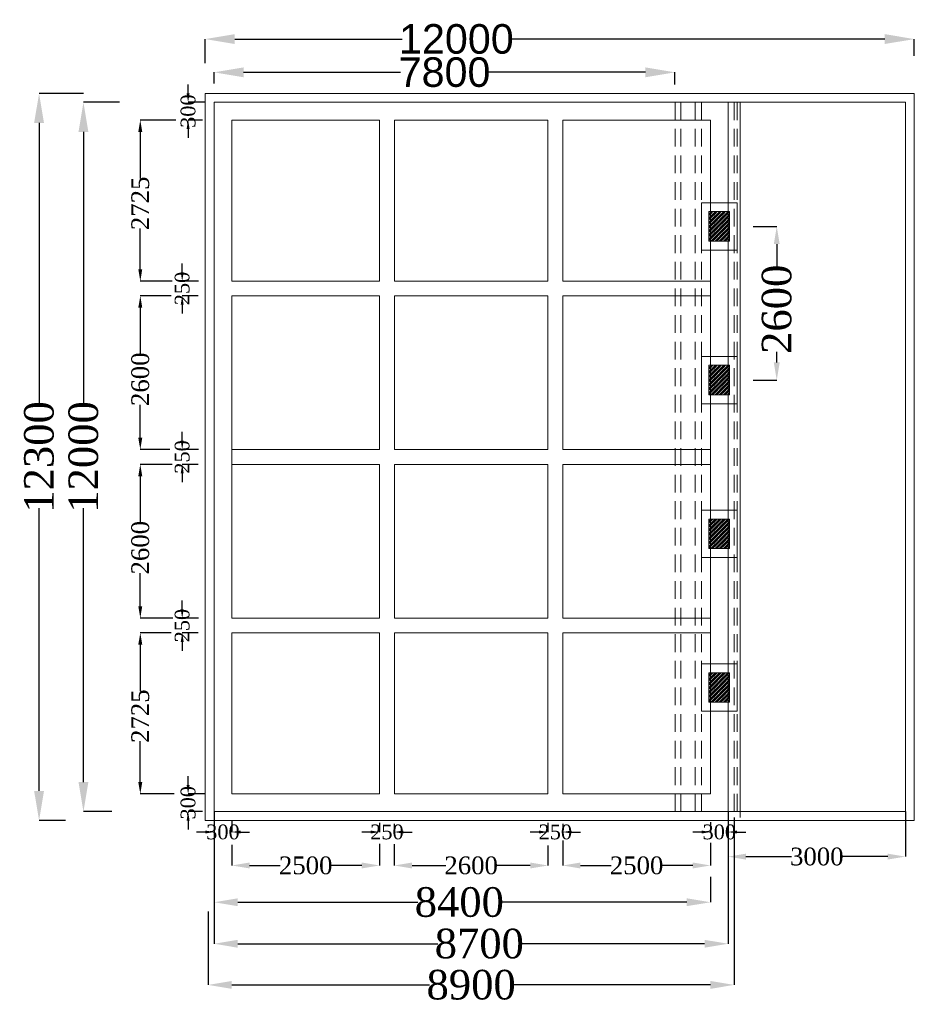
# Model space of a CAD drawing. Header units: millimetres. Extents: x -20950785 to 389010297, y -11535949 to 14056629.
# Tile 524 of 654: x 19421827 to 19436967, y -1689175 to -1672519. Entities that reach past the tile are written whole.
import ezdxf

# ---------------------------------------------------------------- set-up
doc = ezdxf.new("R2010")
doc.units = ezdxf.units.MM
doc.header["$LTSCALE"] = 60
doc.header["$MEASUREMENT"] = 0
doc.linetypes.add('HIDDEN', pattern=[0.375, 0.25, -0.125])
doc.styles.add('PDF Arial Bold', font='times.ttf')
doc.dimstyles.get("Standard").update_dxf_attribs({"dimtxt": 400, "dimasz": 215, "dimexe": 0.18, "dimexo": 0.0625, "dimgap": 0.09, "dimtad": 0, "dimtih": 1, "dimtoh": 1, "dimdec": 0, "dimzin": 4, "dimdsep": 46, "dimtxsty": 'Standard', "dimblk": 'OPEN90', "dimcen": 0, "dimadec": 0, "dimazin": 1, "dimtfac": 1, "dimtdec": 0, "dimtix": 1, "dimtofl": 0, "dimtmove": 0, "dimatfit": 3, "dimldrblk": 'OPEN30', "dimfxl": 1, "dimtolj": 1, "dimtzin": 0, "dimarcsym": 0})

# ---------------------------------------------------------------- blocks, each defined once
blk = doc.blocks.new('*D3054')
at = {"color": 0, "linetype": 'Continuous', "lineweight": -2, "ltscale": 2, "transparency": 16777216}
for p, q in [((19425117, -1673599), (19425117, -1673409)), ((19425617, -1673409), (19428273, -1673409)), ((19432417, -1673409), (19429761, -1673409)), ((19432917, -1673614), (19432917, -1673409))]:
    blk.add_line(p, q, dxfattribs=at)
at = {"color": 0, "linetype": 'Continuous', "lineweight": 9, "ltscale": 2, "transparency": 16777216}
for points in [[(19425617, -1673326), (19425617, -1673493), (19425117, -1673409)], [(19432417, -1673326), (19432417, -1673493), (19432917, -1673409)]]:
    blk.add_solid(points, dxfattribs=at)
at = {"layer": 'Defpoints', "color": 0, "linetype": 'Continuous', "lineweight": 9, "ltscale": 2, "transparency": 16777216}
for p in [(19432917, -1673409), (19425117, -1673599), (19432917, -1673614)]:
    blk.add_point(p, dxfattribs=at)
at = {"color": 0, "linetype": 'Continuous', "lineweight": 9, "ltscale": 2, "transparency": 16777216, "insert": (19429017, -1673409), "char_height": 500, "attachment_point": 5, "style": 'PDF Arial Bold'}
blk.add_mtext('\\A1;{\\fArial|b0|i0|c0|p34;7800}', dxfattribs=at)
blk = doc.blocks.new('*D3055')
at = {"color": 0, "linetype": 'Continuous', "lineweight": -2, "ltscale": 2, "transparency": 16777216}
for p, q in [((19424967, -1673252), (19424967, -1672847)), ((19425467, -1672847), (19428301, -1672847)), ((19436467, -1672847), (19430134, -1672847)), ((19436967, -1673132), (19436967, -1672847))]:
    blk.add_line(p, q, dxfattribs=at)
at = {"color": 0, "linetype": 'Continuous', "lineweight": 9, "ltscale": 2, "transparency": 16777216}
for points in [[(19425467, -1672763), (19425467, -1672930), (19424967, -1672847)], [(19436467, -1672763), (19436467, -1672930), (19436967, -1672847)]]:
    blk.add_solid(points, dxfattribs=at)
at = {"layer": 'Defpoints', "color": 0, "linetype": 'Continuous', "lineweight": 9, "ltscale": 2, "transparency": 16777216}
for p in [(19436967, -1672847), (19436967, -1673132), (19424967, -1673252)]:
    blk.add_point(p, dxfattribs=at)
at = {"color": 0, "linetype": 'Continuous', "lineweight": 9, "ltscale": 2, "transparency": 16777216, "insert": (19429217, -1672847), "char_height": 500, "attachment_point": 5, "style": 'PDF Arial Bold'}
blk.add_mtext('\\A1;{\\fArial|b0|i0|c0|p34;12000}', dxfattribs=at)
blk = doc.blocks.new('*D3056')
at = {"color": 0, "linetype": 'Continuous', "lineweight": -2, "ltscale": 2, "transparency": 16777216}
for p, q in [((19422904, -1673766), (19422155, -1673766)), ((19422155, -1674266), (19422155, -1679049)), ((19422155, -1685566), (19422155, -1680782)), ((19422601, -1686066), (19422155, -1686066))]:
    blk.add_line(p, q, dxfattribs=at)
at = {"color": 0, "linetype": 'Continuous', "lineweight": 9, "ltscale": 2, "transparency": 16777216}
for points in [[(19422071, -1674266), (19422238, -1674266), (19422155, -1673766)], [(19422071, -1685566), (19422238, -1685566), (19422155, -1686066)]]:
    blk.add_solid(points, dxfattribs=at)
at = {"layer": 'Defpoints', "color": 0, "linetype": 'Continuous', "lineweight": 9, "ltscale": 2, "transparency": 16777216}
for p in [(19422904, -1673766), (19422155, -1686066), (19422601, -1686066)]:
    blk.add_point(p, dxfattribs=at)
at = {"color": 0, "linetype": 'Continuous', "lineweight": 9, "ltscale": 2, "transparency": 16777216, "insert": (19422155, -1679916), "char_height": 500, "attachment_point": 5, "rotation": 90, "style": 'PDF Arial Bold'}
blk.add_mtext('\\A1;12300', dxfattribs=at)
blk = doc.blocks.new('*D3057')
at = {"color": 0, "linetype": 'Continuous', "lineweight": -2, "ltscale": 2, "transparency": 16777216}
for p, q in [((19423515, -1673916), (19422906, -1673916)), ((19422906, -1674416), (19422906, -1679049)), ((19422906, -1685416), (19422906, -1680782)), ((19423385, -1685916), (19422906, -1685916))]:
    blk.add_line(p, q, dxfattribs=at)
at = {"color": 0, "linetype": 'Continuous', "lineweight": 9, "ltscale": 2, "transparency": 16777216}
for points in [[(19422822, -1674416), (19422989, -1674416), (19422906, -1673916)], [(19422822, -1685416), (19422989, -1685416), (19422906, -1685916)]]:
    blk.add_solid(points, dxfattribs=at)
at = {"layer": 'Defpoints', "color": 0, "linetype": 'Continuous', "lineweight": 9, "ltscale": 2, "transparency": 16777216}
for p in [(19423515, -1673916), (19422906, -1685916), (19423385, -1685916)]:
    blk.add_point(p, dxfattribs=at)
at = {"color": 0, "linetype": 'Continuous', "lineweight": 9, "ltscale": 2, "transparency": 16777216, "insert": (19422906, -1679916), "char_height": 500, "attachment_point": 5, "rotation": 90, "style": 'PDF Arial Bold'}
blk.add_mtext('\\A1;12000', dxfattribs=at)
blk = doc.blocks.new('*D3058')
at = {"color": 0, "linetype": 'Continuous', "lineweight": -2, "ltscale": 2, "transparency": 16777216}
for p, q in [((19424471, -1674216), (19423867, -1674216)), ((19423868, -1674416), (19423868, -1675203)), ((19423868, -1676741), (19423868, -1676050)), ((19424410, -1676941), (19423867, -1676941))]:
    blk.add_line(p, q, dxfattribs=at)
at = {"color": 0, "linetype": 'Continuous', "lineweight": 9, "ltscale": 2, "transparency": 16777216}
for points in [[(19423834, -1674416), (19423901, -1674416), (19423868, -1674216)], [(19423834, -1676741), (19423901, -1676741), (19423868, -1676941)]]:
    blk.add_solid(points, dxfattribs=at)
at = {"layer": 'Defpoints', "color": 0, "linetype": 'Continuous', "lineweight": 9, "ltscale": 2, "transparency": 16777216}
for p in [(19424471, -1674216), (19423868, -1676941), (19424410, -1676941)]:
    blk.add_point(p, dxfattribs=at)
at = {"color": 0, "linetype": 'Continuous', "lineweight": 9, "ltscale": 2, "transparency": 16777216, "insert": (19423868, -1675626), "char_height": 300, "attachment_point": 5, "rotation": 90, "style": 'PDF Arial Bold'}
blk.add_mtext('\\A1;2725', dxfattribs=at)
blk = doc.blocks.new('*D3059')
at = {"color": 0, "linetype": 'Continuous', "lineweight": -2, "ltscale": 2, "transparency": 16777216}
for p, q in [((19424393, -1677191), (19423867, -1677191)), ((19423868, -1677391), (19423868, -1678171)), ((19423868, -1679591), (19423868, -1679032)), ((19424365, -1679791), (19423867, -1679791))]:
    blk.add_line(p, q, dxfattribs=at)
at = {"color": 0, "linetype": 'Continuous', "lineweight": 9, "ltscale": 2, "transparency": 16777216}
for points in [[(19423834, -1677391), (19423901, -1677391), (19423868, -1677191)], [(19423834, -1679591), (19423901, -1679591), (19423868, -1679791)]]:
    blk.add_solid(points, dxfattribs=at)
at = {"layer": 'Defpoints', "color": 0, "linetype": 'Continuous', "lineweight": 9, "ltscale": 2, "transparency": 16777216}
for p in [(19424393, -1677191), (19423868, -1679791), (19424365, -1679791)]:
    blk.add_point(p, dxfattribs=at)
at = {"color": 0, "linetype": 'Continuous', "lineweight": 9, "ltscale": 2, "transparency": 16777216, "insert": (19423868, -1678601), "char_height": 300, "attachment_point": 5, "rotation": 90, "style": 'PDF Arial Bold'}
blk.add_mtext('\\A1;2600', dxfattribs=at)
blk = doc.blocks.new('*D3060')
at = {"color": 0, "linetype": 'Continuous', "lineweight": -2, "ltscale": 2, "transparency": 16777216}
for p, q in [((19424405, -1680041), (19423867, -1680041)), ((19423868, -1680241), (19423868, -1681021)), ((19423868, -1682441), (19423868, -1681882)), ((19424417, -1682641), (19423867, -1682641))]:
    blk.add_line(p, q, dxfattribs=at)
at = {"color": 0, "linetype": 'Continuous', "lineweight": 9, "ltscale": 2, "transparency": 16777216}
for points in [[(19423834, -1680241), (19423901, -1680241), (19423868, -1680041)], [(19423834, -1682441), (19423901, -1682441), (19423868, -1682641)]]:
    blk.add_solid(points, dxfattribs=at)
at = {"layer": 'Defpoints', "color": 0, "linetype": 'Continuous', "lineweight": 9, "ltscale": 2, "transparency": 16777216}
for p in [(19424405, -1680041), (19423868, -1682641), (19424417, -1682641)]:
    blk.add_point(p, dxfattribs=at)
at = {"color": 0, "linetype": 'Continuous', "lineweight": 9, "ltscale": 2, "transparency": 16777216, "insert": (19423868, -1681451), "char_height": 300, "attachment_point": 5, "rotation": 90, "style": 'PDF Arial Bold'}
blk.add_mtext('\\A1;2600', dxfattribs=at)
blk = doc.blocks.new('*D3061')
at = {"color": 0, "linetype": 'Continuous', "lineweight": -2, "ltscale": 2, "transparency": 16777216}
for p, q in [((19424393, -1682891), (19423867, -1682891)), ((19423868, -1683091), (19423868, -1683878)), ((19423868, -1685416), (19423868, -1684725)), ((19424441, -1685616), (19423867, -1685616))]:
    blk.add_line(p, q, dxfattribs=at)
at = {"color": 0, "linetype": 'Continuous', "lineweight": 9, "ltscale": 2, "transparency": 16777216}
for points in [[(19423834, -1683091), (19423901, -1683091), (19423868, -1682891)], [(19423834, -1685416), (19423901, -1685416), (19423868, -1685616)]]:
    blk.add_solid(points, dxfattribs=at)
at = {"layer": 'Defpoints', "color": 0, "linetype": 'Continuous', "lineweight": 9, "ltscale": 2, "transparency": 16777216}
for p in [(19424393, -1682891), (19423868, -1685616), (19424441, -1685616)]:
    blk.add_point(p, dxfattribs=at)
at = {"color": 0, "linetype": 'Continuous', "lineweight": 9, "ltscale": 2, "transparency": 16777216, "insert": (19423868, -1684301), "char_height": 300, "attachment_point": 5, "rotation": 90, "style": 'PDF Arial Bold'}
blk.add_mtext('\\A1;2725', dxfattribs=at)
blk = doc.blocks.new('*D3062')
at = {"color": 0, "linetype": 'Continuous', "lineweight": -2, "ltscale": 2, "transparency": 16777216}
for p, q in [((19424577, -1676791), (19424577, -1676641)), ((19424854, -1676941), (19424576, -1676941)), ((19424848, -1677191), (19424576, -1677191)), ((19424577, -1677341), (19424577, -1677491))]:
    blk.add_line(p, q, dxfattribs=at)
at = {"color": 0, "linetype": 'Continuous', "lineweight": 9, "ltscale": 2, "transparency": 16777216}
for points in [[(19424552, -1676791), (19424602, -1676791), (19424577, -1676941)], [(19424552, -1677341), (19424602, -1677341), (19424577, -1677191)]]:
    blk.add_solid(points, dxfattribs=at)
at = {"layer": 'Defpoints', "color": 0, "linetype": 'Continuous', "lineweight": 9, "ltscale": 2, "transparency": 16777216}
for p in [(19424854, -1676941), (19424577, -1677191), (19424848, -1677191)]:
    blk.add_point(p, dxfattribs=at)
at = {"color": 0, "linetype": 'Continuous', "lineweight": 9, "ltscale": 2, "transparency": 16777216, "insert": (19424577, -1677066), "char_height": 250, "attachment_point": 5, "rotation": 90, "style": 'PDF Arial Bold'}
blk.add_mtext('\\A1;250', dxfattribs=at)
blk = doc.blocks.new('*D3063')
at = {"color": 0, "linetype": 'Continuous', "lineweight": -2, "ltscale": 2, "transparency": 16777216}
for p, q in [((19424577, -1679641), (19424577, -1679491)), ((19424854, -1679791), (19424576, -1679791)), ((19424848, -1680041), (19424576, -1680041)), ((19424577, -1680191), (19424577, -1680341))]:
    blk.add_line(p, q, dxfattribs=at)
at = {"color": 0, "linetype": 'Continuous', "lineweight": 9, "ltscale": 2, "transparency": 16777216}
for points in [[(19424552, -1679641), (19424602, -1679641), (19424577, -1679791)], [(19424552, -1680191), (19424602, -1680191), (19424577, -1680041)]]:
    blk.add_solid(points, dxfattribs=at)
at = {"layer": 'Defpoints', "color": 0, "linetype": 'Continuous', "lineweight": 9, "ltscale": 2, "transparency": 16777216}
for p in [(19424854, -1679791), (19424577, -1680041), (19424848, -1680041)]:
    blk.add_point(p, dxfattribs=at)
at = {"color": 0, "linetype": 'Continuous', "lineweight": 9, "ltscale": 2, "transparency": 16777216, "insert": (19424577, -1679916), "char_height": 250, "attachment_point": 5, "rotation": 90, "style": 'PDF Arial Bold'}
blk.add_mtext('\\A1;250', dxfattribs=at)
blk = doc.blocks.new('*D3064')
at = {"color": 0, "linetype": 'Continuous', "lineweight": -2, "ltscale": 2, "transparency": 16777216}
for p, q in [((19424577, -1682494), (19424577, -1682344)), ((19424854, -1682644), (19424576, -1682644)), ((19424848, -1682894), (19424576, -1682894)), ((19424577, -1683044), (19424577, -1683194))]:
    blk.add_line(p, q, dxfattribs=at)
at = {"color": 0, "linetype": 'Continuous', "lineweight": 9, "ltscale": 2, "transparency": 16777216}
for points in [[(19424552, -1682494), (19424602, -1682494), (19424577, -1682644)], [(19424552, -1683044), (19424602, -1683044), (19424577, -1682894)]]:
    blk.add_solid(points, dxfattribs=at)
at = {"layer": 'Defpoints', "color": 0, "linetype": 'Continuous', "lineweight": 9, "ltscale": 2, "transparency": 16777216}
for p in [(19424854, -1682644), (19424577, -1682894), (19424848, -1682894)]:
    blk.add_point(p, dxfattribs=at)
at = {"color": 0, "linetype": 'Continuous', "lineweight": 9, "ltscale": 2, "transparency": 16777216, "insert": (19424577, -1682769), "char_height": 250, "attachment_point": 5, "rotation": 90, "style": 'PDF Arial Bold'}
blk.add_mtext('\\A1;250', dxfattribs=at)
blk = doc.blocks.new('*D3065')
at = {"color": 0, "linetype": 'Continuous', "lineweight": -2, "ltscale": 2, "transparency": 16777216}
for p, q in [((19424677, -1673766), (19424677, -1673616)), ((19424954, -1673916), (19424676, -1673916)), ((19424919, -1674216), (19424676, -1674216)), ((19424677, -1674366), (19424677, -1674516))]:
    blk.add_line(p, q, dxfattribs=at)
at = {"color": 0, "linetype": 'Continuous', "lineweight": 9, "ltscale": 2, "transparency": 16777216}
for points in [[(19424652, -1673766), (19424702, -1673766), (19424677, -1673916)], [(19424652, -1674366), (19424702, -1674366), (19424677, -1674216)]]:
    blk.add_solid(points, dxfattribs=at)
at = {"layer": 'Defpoints', "color": 0, "linetype": 'Continuous', "lineweight": 9, "ltscale": 2, "transparency": 16777216}
for p in [(19424954, -1673916), (19424677, -1674216), (19424919, -1674216)]:
    blk.add_point(p, dxfattribs=at)
at = {"color": 0, "linetype": 'Continuous', "lineweight": 9, "ltscale": 2, "transparency": 16777216, "insert": (19424677, -1674066), "char_height": 250, "attachment_point": 5, "rotation": 90, "style": 'PDF Arial Bold'}
blk.add_mtext('\\A1;300', dxfattribs=at)
blk = doc.blocks.new('*D3066')
at = {"color": 0, "linetype": 'Continuous', "lineweight": -2, "ltscale": 2, "transparency": 16777216}
for p, q in [((19424677, -1685466), (19424677, -1685316)), ((19424954, -1685616), (19424676, -1685616)), ((19424919, -1685916), (19424676, -1685916)), ((19424677, -1686066), (19424677, -1686216))]:
    blk.add_line(p, q, dxfattribs=at)
at = {"color": 0, "linetype": 'Continuous', "lineweight": 9, "ltscale": 2, "transparency": 16777216}
for points in [[(19424652, -1685466), (19424702, -1685466), (19424677, -1685616)], [(19424652, -1686066), (19424702, -1686066), (19424677, -1685916)]]:
    blk.add_solid(points, dxfattribs=at)
at = {"layer": 'Defpoints', "color": 0, "linetype": 'Continuous', "lineweight": 9, "ltscale": 2, "transparency": 16777216}
for p in [(19424954, -1685616), (19424677, -1685916), (19424919, -1685916)]:
    blk.add_point(p, dxfattribs=at)
at = {"color": 0, "linetype": 'Continuous', "lineweight": 9, "ltscale": 2, "transparency": 16777216, "insert": (19424677, -1685766), "char_height": 250, "attachment_point": 5, "rotation": 90, "style": 'PDF Arial Bold'}
blk.add_mtext('\\A1;300', dxfattribs=at)
blk = doc.blocks.new('*D3067')
at = {"color": 0, "linetype": 'Continuous', "lineweight": -2, "ltscale": 2, "transparency": 16777216}
for p, q in [((19425417, -1686475), (19425417, -1686827)), ((19427917, -1686459), (19427917, -1686827)), ((19425717, -1686827), (19426237, -1686827)), ((19427617, -1686827), (19427098, -1686827))]:
    blk.add_line(p, q, dxfattribs=at)
at = {"color": 0, "linetype": 'Continuous', "lineweight": 9, "ltscale": 2, "transparency": 16777216}
for points in [[(19425717, -1686777), (19425717, -1686877), (19425417, -1686827)], [(19427617, -1686777), (19427617, -1686877), (19427917, -1686827)]]:
    blk.add_solid(points, dxfattribs=at)
at = {"layer": 'Defpoints', "color": 0, "linetype": 'Continuous', "lineweight": 9, "ltscale": 2, "transparency": 16777216}
for p in [(19425417, -1686475), (19427917, -1686459), (19427917, -1686827)]:
    blk.add_point(p, dxfattribs=at)
at = {"color": 0, "linetype": 'Continuous', "lineweight": 9, "ltscale": 2, "transparency": 16777216, "insert": (19426667, -1686827), "char_height": 300, "attachment_point": 5, "style": 'PDF Arial Bold'}
blk.add_mtext('\\A1;2500', dxfattribs=at)
blk = doc.blocks.new('*D3068')
at = {"color": 0, "linetype": 'Continuous', "lineweight": -2, "ltscale": 2, "transparency": 16777216}
for p, q in [((19425417, -1686475), (19425417, -1686827)), ((19427917, -1686459), (19427917, -1686827)), ((19425717, -1686827), (19426237, -1686827)), ((19427617, -1686827), (19427098, -1686827))]:
    blk.add_line(p, q, dxfattribs=at)
at = {"color": 0, "linetype": 'Continuous', "lineweight": 9, "ltscale": 2, "transparency": 16777216}
for points in [[(19425717, -1686777), (19425717, -1686877), (19425417, -1686827)], [(19427617, -1686777), (19427617, -1686877), (19427917, -1686827)]]:
    blk.add_solid(points, dxfattribs=at)
at = {"layer": 'Defpoints', "color": 0, "linetype": 'Continuous', "lineweight": 9, "ltscale": 2, "transparency": 16777216}
for p in [(19425417, -1686475), (19427917, -1686459), (19427917, -1686827)]:
    blk.add_point(p, dxfattribs=at)
at = {"color": 0, "linetype": 'Continuous', "lineweight": 9, "ltscale": 2, "transparency": 16777216, "insert": (19426667, -1686827), "char_height": 300, "attachment_point": 5, "style": 'PDF Arial Bold'}
blk.add_mtext('\\A1;2500', dxfattribs=at)
blk = doc.blocks.new('*D3069')
at = {"color": 0, "linetype": 'Continuous', "lineweight": -2, "ltscale": 2, "transparency": 16777216}
for p, q in [((19431017, -1686403), (19431017, -1686827)), ((19433517, -1686442), (19433517, -1686827)), ((19431317, -1686827), (19431837, -1686827)), ((19433217, -1686827), (19432698, -1686827))]:
    blk.add_line(p, q, dxfattribs=at)
at = {"color": 0, "linetype": 'Continuous', "lineweight": 9, "ltscale": 2, "transparency": 16777216}
for points in [[(19431317, -1686777), (19431317, -1686877), (19431017, -1686827)], [(19433217, -1686777), (19433217, -1686877), (19433517, -1686827)]]:
    blk.add_solid(points, dxfattribs=at)
at = {"layer": 'Defpoints', "color": 0, "linetype": 'Continuous', "lineweight": 9, "ltscale": 2, "transparency": 16777216}
for p in [(19431017, -1686403), (19433517, -1686442), (19433517, -1686827)]:
    blk.add_point(p, dxfattribs=at)
at = {"color": 0, "linetype": 'Continuous', "lineweight": 9, "ltscale": 2, "transparency": 16777216, "insert": (19432267, -1686827), "char_height": 300, "attachment_point": 5, "style": 'PDF Arial Bold'}
blk.add_mtext('\\A1;2500', dxfattribs=at)
blk = doc.blocks.new('*D3070')
at = {"color": 0, "linetype": 'Continuous', "lineweight": -2, "ltscale": 2, "transparency": 16777216}
for p, q in [((19428167, -1686467), (19428167, -1686827)), ((19430767, -1686489), (19430767, -1686827)), ((19428467, -1686827), (19429037, -1686827)), ((19430467, -1686827), (19429898, -1686827))]:
    blk.add_line(p, q, dxfattribs=at)
at = {"color": 0, "linetype": 'Continuous', "lineweight": 9, "ltscale": 2, "transparency": 16777216}
for points in [[(19428467, -1686777), (19428467, -1686877), (19428167, -1686827)], [(19430467, -1686777), (19430467, -1686877), (19430767, -1686827)]]:
    blk.add_solid(points, dxfattribs=at)
at = {"layer": 'Defpoints', "color": 0, "linetype": 'Continuous', "lineweight": 9, "ltscale": 2, "transparency": 16777216}
for p in [(19428167, -1686467), (19430767, -1686489), (19430767, -1686827)]:
    blk.add_point(p, dxfattribs=at)
at = {"color": 0, "linetype": 'Continuous', "lineweight": 9, "ltscale": 2, "transparency": 16777216, "insert": (19429467, -1686827), "char_height": 300, "attachment_point": 5, "style": 'PDF Arial Bold'}
blk.add_mtext('\\A1;2600', dxfattribs=at)
blk = doc.blocks.new('*D3071')
at = {"color": 0, "linetype": 'Continuous', "lineweight": -2, "ltscale": 2, "transparency": 16777216}
for p, q in [((19427917, -1686108), (19427917, -1686262)), ((19428167, -1686122), (19428167, -1686262)), ((19427767, -1686261), (19427617, -1686261)), ((19428317, -1686261), (19428467, -1686261))]:
    blk.add_line(p, q, dxfattribs=at)
at = {"color": 0, "linetype": 'Continuous', "lineweight": 9, "ltscale": 2, "transparency": 16777216}
for points in [[(19427767, -1686236), (19427767, -1686286), (19427917, -1686261)], [(19428317, -1686236), (19428317, -1686286), (19428167, -1686261)]]:
    blk.add_solid(points, dxfattribs=at)
at = {"layer": 'Defpoints', "color": 0, "linetype": 'Continuous', "lineweight": 9, "ltscale": 2, "transparency": 16777216}
for p in [(19427917, -1686108), (19428167, -1686122), (19428167, -1686261)]:
    blk.add_point(p, dxfattribs=at)
at = {"color": 0, "linetype": 'Continuous', "lineweight": 9, "ltscale": 2, "transparency": 16777216, "insert": (19428042, -1686261), "char_height": 250, "attachment_point": 5, "style": 'PDF Arial Bold'}
blk.add_mtext('\\A1;250', dxfattribs=at)
blk = doc.blocks.new('*D3072')
at = {"color": 0, "linetype": 'Continuous', "lineweight": -2, "ltscale": 2, "transparency": 16777216}
for p, q in [((19430767, -1686108), (19430767, -1686262)), ((19431017, -1686122), (19431017, -1686262)), ((19430617, -1686261), (19430467, -1686261)), ((19431167, -1686261), (19431317, -1686261))]:
    blk.add_line(p, q, dxfattribs=at)
at = {"color": 0, "linetype": 'Continuous', "lineweight": 9, "ltscale": 2, "transparency": 16777216}
for points in [[(19430617, -1686236), (19430617, -1686286), (19430767, -1686261)], [(19431167, -1686236), (19431167, -1686286), (19431017, -1686261)]]:
    blk.add_solid(points, dxfattribs=at)
at = {"layer": 'Defpoints', "color": 0, "linetype": 'Continuous', "lineweight": 9, "ltscale": 2, "transparency": 16777216}
for p in [(19430767, -1686108), (19431017, -1686122), (19431017, -1686261)]:
    blk.add_point(p, dxfattribs=at)
at = {"color": 0, "linetype": 'Continuous', "lineweight": 9, "ltscale": 2, "transparency": 16777216, "insert": (19430892, -1686261), "char_height": 250, "attachment_point": 5, "style": 'PDF Arial Bold'}
blk.add_mtext('\\A1;250', dxfattribs=at)
blk = doc.blocks.new('*D3073')
at = {"color": 0, "linetype": 'Continuous', "lineweight": -2, "ltscale": 2, "transparency": 16777216}
for p, q in [((19425117, -1686089), (19425117, -1686262)), ((19425417, -1686060), (19425417, -1686262)), ((19424967, -1686261), (19424817, -1686261)), ((19425567, -1686261), (19425717, -1686261))]:
    blk.add_line(p, q, dxfattribs=at)
at = {"color": 0, "linetype": 'Continuous', "lineweight": 9, "ltscale": 2, "transparency": 16777216}
for points in [[(19424967, -1686236), (19424967, -1686286), (19425117, -1686261)], [(19425567, -1686236), (19425567, -1686286), (19425417, -1686261)]]:
    blk.add_solid(points, dxfattribs=at)
at = {"layer": 'Defpoints', "color": 0, "linetype": 'Continuous', "lineweight": 9, "ltscale": 2, "transparency": 16777216}
for p in [(19425117, -1686089), (19425417, -1686060), (19425417, -1686261)]:
    blk.add_point(p, dxfattribs=at)
at = {"color": 0, "linetype": 'Continuous', "lineweight": 9, "ltscale": 2, "transparency": 16777216, "insert": (19425267, -1686261), "char_height": 250, "attachment_point": 5, "style": 'PDF Arial Bold'}
blk.add_mtext('\\A1;300', dxfattribs=at)
blk = doc.blocks.new('*D3074')
at = {"color": 0, "linetype": 'Continuous', "lineweight": -2, "ltscale": 2, "transparency": 16777216}
for p, q in [((19433517, -1686093), (19433517, -1686262)), ((19433817, -1686122), (19433817, -1686262)), ((19433367, -1686261), (19433217, -1686261)), ((19433967, -1686261), (19434117, -1686261))]:
    blk.add_line(p, q, dxfattribs=at)
at = {"color": 0, "linetype": 'Continuous', "lineweight": 9, "ltscale": 2, "transparency": 16777216}
for points in [[(19433367, -1686236), (19433367, -1686286), (19433517, -1686261)], [(19433967, -1686236), (19433967, -1686286), (19433817, -1686261)]]:
    blk.add_solid(points, dxfattribs=at)
at = {"layer": 'Defpoints', "color": 0, "linetype": 'Continuous', "lineweight": 9, "ltscale": 2, "transparency": 16777216}
for p in [(19433517, -1686093), (19433817, -1686122), (19433817, -1686261)]:
    blk.add_point(p, dxfattribs=at)
at = {"color": 0, "linetype": 'Continuous', "lineweight": 9, "ltscale": 2, "transparency": 16777216, "insert": (19433667, -1686261), "char_height": 250, "attachment_point": 5, "style": 'PDF Arial Bold'}
blk.add_mtext('\\A1;300', dxfattribs=at)
blk = doc.blocks.new('*D3075')
at = {"color": 0, "linetype": 'Continuous', "lineweight": -2, "ltscale": 2, "transparency": 16777216}
for p, q in [((19433917, -1686016), (19433917, -1688848)), ((19425017, -1687604), (19425017, -1688848)), ((19425417, -1688847), (19428764, -1688847)), ((19433517, -1688847), (19430170, -1688847))]:
    blk.add_line(p, q, dxfattribs=at)
at = {"color": 0, "linetype": 'Continuous', "lineweight": 9, "ltscale": 2, "transparency": 16777216}
for points in [[(19425417, -1688781), (19425417, -1688914), (19425017, -1688847)], [(19433517, -1688781), (19433517, -1688914), (19433917, -1688847)]]:
    blk.add_solid(points, dxfattribs=at)
at = {"layer": 'Defpoints', "color": 0, "linetype": 'Continuous', "lineweight": 9, "ltscale": 2, "transparency": 16777216}
for p in [(19433917, -1686016), (19425017, -1687604), (19433917, -1688847)]:
    blk.add_point(p, dxfattribs=at)
at = {"color": 0, "linetype": 'Continuous', "lineweight": 9, "ltscale": 2, "transparency": 16777216, "insert": (19429467, -1688847), "char_height": 500, "attachment_point": 5, "style": 'PDF Arial Bold'}
blk.add_mtext('\\A1;8900', dxfattribs=at)
blk = doc.blocks.new('*D3076')
at = {"color": 0, "linetype": 'Continuous', "lineweight": -2, "ltscale": 2, "transparency": 16777216}
for p, q in [((19425117, -1687044), (19425117, -1687449)), ((19433517, -1687018), (19433517, -1687449)), ((19425517, -1687449), (19428564, -1687449)), ((19433117, -1687449), (19429970, -1687449))]:
    blk.add_line(p, q, dxfattribs=at)
at = {"color": 0, "linetype": 'Continuous', "lineweight": 9, "ltscale": 2, "transparency": 16777216}
for points in [[(19425517, -1687382), (19425517, -1687515), (19425117, -1687449)], [(19433117, -1687382), (19433117, -1687515), (19433517, -1687449)]]:
    blk.add_solid(points, dxfattribs=at)
at = {"layer": 'Defpoints', "color": 0, "linetype": 'Continuous', "lineweight": 9, "ltscale": 2, "transparency": 16777216}
for p in [(19425117, -1687044), (19433517, -1687018), (19433517, -1687449)]:
    blk.add_point(p, dxfattribs=at)
at = {"color": 0, "linetype": 'Continuous', "lineweight": 9, "ltscale": 2, "transparency": 16777216, "insert": (19429267, -1687449), "char_height": 500, "attachment_point": 5, "style": 'PDF Arial Bold'}
blk.add_mtext('\\A1;8400', dxfattribs=at)
blk = doc.blocks.new('*D3077')
at = {"color": 0, "linetype": 'Continuous', "lineweight": -2, "ltscale": 2, "transparency": 16777216}
for p, q in [((19425117, -1685916), (19425117, -1688152)), ((19433817, -1685916), (19433817, -1688152)), ((19425517, -1688151), (19428902, -1688151)), ((19433417, -1688151), (19430308, -1688151))]:
    blk.add_line(p, q, dxfattribs=at)
at = {"color": 0, "linetype": 'Continuous', "lineweight": 9, "ltscale": 2, "transparency": 16777216}
for points in [[(19425517, -1688085), (19425517, -1688218), (19425117, -1688151)], [(19433417, -1688085), (19433417, -1688218), (19433817, -1688151)]]:
    blk.add_solid(points, dxfattribs=at)
at = {"layer": 'Defpoints', "color": 0, "linetype": 'Continuous', "lineweight": 9, "ltscale": 2, "transparency": 16777216}
for p in [(19425117, -1685916), (19433817, -1685916), (19433817, -1688151)]:
    blk.add_point(p, dxfattribs=at)
at = {"color": 0, "linetype": 'Continuous', "lineweight": 9, "ltscale": 2, "transparency": 16777216, "insert": (19429605, -1688151), "char_height": 500, "attachment_point": 5, "style": 'PDF Arial Bold'}
blk.add_mtext('\\A1;8700', dxfattribs=at)
blk = doc.blocks.new('*D3078')
at = {"color": 0, "linetype": 'Continuous', "lineweight": -2, "ltscale": 2, "transparency": 16777216}
for p, q in [((19436817, -1685916), (19436817, -1686677)), ((19433817, -1686066), (19433817, -1686677)), ((19434117, -1686677), (19434891, -1686677)), ((19436517, -1686677), (19435743, -1686677))]:
    blk.add_line(p, q, dxfattribs=at)
at = {"color": 0, "linetype": 'Continuous', "lineweight": 9, "ltscale": 2, "transparency": 16777216}
for points in [[(19434117, -1686627), (19434117, -1686727), (19433817, -1686677)], [(19436517, -1686627), (19436517, -1686727), (19436817, -1686677)]]:
    blk.add_solid(points, dxfattribs=at)
at = {"layer": 'Defpoints', "color": 0, "linetype": 'Continuous', "lineweight": 9, "ltscale": 2, "transparency": 16777216}
for p in [(19436817, -1685916), (19433817, -1686066), (19436817, -1686677)]:
    blk.add_point(p, dxfattribs=at)
at = {"color": 0, "linetype": 'Continuous', "lineweight": 9, "ltscale": 2, "transparency": 16777216, "insert": (19435317, -1686677), "char_height": 300, "attachment_point": 5, "style": 'PDF Arial Bold'}
blk.add_mtext('\\A1;3000', dxfattribs=at)
blk = doc.blocks.new('*D3079')
at = {"color": 0, "linetype": 'Continuous', "lineweight": -2, "ltscale": 2, "transparency": 16777216}
for p, q in [((19434241, -1676016), (19434639, -1676016)), ((19434639, -1676316), (19434639, -1676701)), ((19434639, -1678316), (19434639, -1678136)), ((19434241, -1678616), (19434639, -1678616))]:
    blk.add_line(p, q, dxfattribs=at)
at = {"color": 0, "linetype": 'Continuous', "lineweight": 9, "ltscale": 2, "transparency": 16777216}
for points in [[(19434589, -1676316), (19434689, -1676316), (19434639, -1676016)], [(19434589, -1678316), (19434689, -1678316), (19434639, -1678616)]]:
    blk.add_solid(points, dxfattribs=at)
at = {"layer": 'Defpoints', "color": 0, "linetype": 'Continuous', "lineweight": 9, "ltscale": 2, "transparency": 16777216}
for p in [(19434241, -1676016), (19434241, -1678616), (19434639, -1678616)]:
    blk.add_point(p, dxfattribs=at)
at = {"color": 0, "linetype": 'Continuous', "lineweight": 9, "ltscale": 2, "transparency": 16777216, "insert": (19434639, -1677418), "char_height": 500, "attachment_point": 5, "rotation": 90, "style": 'PDF Arial Bold'}
blk.add_mtext('\\A1;2600', dxfattribs=at)

msp = doc.modelspace()

# ---------------------------------------------------------------- hatches: boundary and pattern name
at = {"linetype": 'Continuous', "lineweight": 9, "ltscale": 2}
h = msp.add_hatch(dxfattribs=at)
h.set_pattern_fill('GOST_GROUND', scale=5)
h.set_pattern_definition([(45, (8231018.75, -169587.323), (70.71067812, 0), [100]), (45, (8231033.75, -169587.323), (70.71067812, 0), [100]), (45, (8231048.75, -169587.323), (70.71067812, 0), [100])])
h.paths.add_polyline_path([(19433492.25, -1676265.82), (19433842.25, -1676265.82), (19433842.25, -1675765.82), (19433492.25, -1675765.82)])
h = msp.add_hatch(dxfattribs=at)
h.set_pattern_fill('GOST_GROUND', scale=5)
h.set_pattern_definition([(45, (8231018.75, -172187.323), (70.71067812, 0), [100]), (45, (8231033.75, -172187.323), (70.71067812, 0), [100]), (45, (8231048.75, -172187.323), (70.71067812, 0), [100])])
h.paths.add_polyline_path([(19433492.25, -1678865.82), (19433842.25, -1678865.82), (19433842.25, -1678365.82), (19433492.25, -1678365.82)])
h = msp.add_hatch(dxfattribs=at)
h.set_pattern_fill('GOST_GROUND', scale=5)
h.set_pattern_definition([(45, (8231018.75, -174787.323), (70.71067812, 0), [100]), (45, (8231033.75, -174787.323), (70.71067812, 0), [100]), (45, (8231048.75, -174787.323), (70.71067812, 0), [100])])
h.paths.add_polyline_path([(19433492.25, -1681465.82), (19433842.25, -1681465.82), (19433842.25, -1680965.82), (19433492.25, -1680965.82)])
h = msp.add_hatch(dxfattribs=at)
h.set_pattern_fill('GOST_GROUND', scale=5)
h.set_pattern_definition([(45, (8231018.75, -177387.323), (70.71067812, 0), [100]), (45, (8231033.75, -177387.323), (70.71067812, 0), [100]), (45, (8231048.75, -177387.323), (70.71067812, 0), [100])])
h.paths.add_polyline_path([(19433492.25, -1684065.82), (19433842.25, -1684065.82), (19433842.25, -1683565.82), (19433492.25, -1683565.82)])

# ---------------------------------------------------------------- linework, layer by layer
at = {"color": 7, "linetype": 'Continuous', "lineweight": 9, "ltscale": 2}
for p, q in [((19436967.25, -1673765.82), (19424967.25, -1673765.82)), ((19424967.25, -1673765.82), (19424967.25, -1686065.82)), ((19436967.25, -1673765.82), (19436967.25, -1686065.82)), ((19432992.25, -1673915.82), (19425117.25, -1673915.82)), ((19425117.25, -1673915.82), (19425117.25, -1685915.82)), ((19432992.25, -1673915.82), (19436817.25, -1673915.82)), ((19433817.25, -1673915.82), (19433817.25, -1685915.82)), ((19434017.25, -1673915.82), (19434017.25, -1686015.82)), ((19436817.25, -1673915.82), (19436817.25, -1685915.82)), ((19427917.25, -1674215.82), (19425417.25, -1674215.82)), ((19425417.25, -1674215.82), (19425417.25, -1676940.82)), ((19427917.25, -1676940.82), (19427917.25, -1674215.82)), ((19430767.25, -1674215.82), (19428167.25, -1674215.82)), ((19428167.25, -1676940.82), (19428167.25, -1674215.82)), ((19430767.25, -1676940.82), (19430767.25, -1674215.82)), ((19433517.25, -1674215.82), (19431017.25, -1674215.82)), ((19431017.25, -1676940.82), (19431017.25, -1674215.82)), ((19433517.25, -1676940.82), (19433517.25, -1674215.82)), ((19433517.25, -1674215.82), (19433517.25, -1685615.82)), ((19433367.25, -1675615.82), (19433967.25, -1675615.82)), ((19433367.25, -1676415.82), (19433367.25, -1675615.82)), ((19433967.25, -1675615.82), (19433967.25, -1676415.82)), ((19433492.25, -1675765.82), (19433492.25, -1676265.82)), ((19433492.25, -1675765.82), (19433842.25, -1675765.82)), ((19433842.25, -1675765.82), (19433842.25, -1676265.82)), ((19433492.25, -1676265.82), (19433842.25, -1676265.82)), ((19433967.25, -1676415.82), (19433367.25, -1676415.82)), ((19427917.25, -1676940.82), (19425417.25, -1676940.82)), ((19430767.25, -1676940.82), (19428167.25, -1676940.82)), ((19433517.25, -1676940.82), (19431017.25, -1676940.82)), ((19427917.25, -1677190.82), (19425417.25, -1677190.82)), ((19425417.25, -1677190.82), (19425417.25, -1679790.82)), ((19427917.25, -1679790.82), (19427917.25, -1677190.82)), ((19430767.25, -1677190.82), (19428167.25, -1677190.82)), ((19428167.25, -1679790.82), (19428167.25, -1677190.82)), ((19430767.25, -1679790.82), (19430767.25, -1677190.82)), ((19433517.25, -1677190.82), (19431017.25, -1677190.82)), ((19431017.25, -1679790.82), (19431017.25, -1677190.82)), ((19433517.25, -1679790.82), (19433517.25, -1677190.82)), ((19433517.25, -1679790.82), (19433517.25, -1677190.82)), ((19433367.25, -1678215.82), (19433967.25, -1678215.82)), ((19433367.25, -1679015.82), (19433367.25, -1678215.82)), ((19433967.25, -1678215.82), (19433967.25, -1679015.82)), ((19433492.25, -1678365.82), (19433492.25, -1678865.82)), ((19433492.25, -1678365.82), (19433842.25, -1678365.82)), ((19433842.25, -1678365.82), (19433842.25, -1678865.82)), ((19433492.25, -1678865.82), (19433842.25, -1678865.82)), ((19433967.25, -1679015.82), (19433367.25, -1679015.82)), ((19427917.25, -1679790.82), (19425417.25, -1679790.82)), ((19425417.25, -1679790.82), (19425417.25, -1680040.82)), ((19430767.25, -1679790.82), (19428167.25, -1679790.82)), ((19433517.25, -1679790.82), (19431017.25, -1679790.82)), ((19427917.25, -1680040.82), (19425417.25, -1680040.82)), ((19425417.25, -1680040.82), (19425417.25, -1682640.82)), ((19427917.25, -1682640.82), (19427917.25, -1680040.82)), ((19427917.25, -1680215.82), (19427917.25, -1680040.82)), ((19430767.25, -1680040.82), (19428167.25, -1680040.82)), ((19428167.25, -1682640.82), (19428167.25, -1680040.82)), ((19430767.25, -1682640.82), (19430767.25, -1680040.82)), ((19433517.25, -1680040.82), (19431017.25, -1680040.82)), ((19431017.25, -1682640.82), (19431017.25, -1680040.82)), ((19431017.25, -1680215.82), (19431017.25, -1680040.82)), ((19433517.25, -1682640.82), (19433517.25, -1680515.82)), ((19433517.25, -1682640.82), (19433517.25, -1680515.82)), ((19433517.25, -1682640.82), (19433517.25, -1680515.82)), ((19433367.25, -1680815.82), (19433967.25, -1680815.82)), ((19433367.25, -1681615.82), (19433367.25, -1680815.82)), ((19433967.25, -1680815.82), (19433967.25, -1681615.82)), ((19433492.25, -1680965.82), (19433492.25, -1681465.82)), ((19433492.25, -1680965.82), (19433842.25, -1680965.82)), ((19433842.25, -1680965.82), (19433842.25, -1681465.82)), ((19433492.25, -1681465.82), (19433842.25, -1681465.82)), ((19433967.25, -1681615.82), (19433367.25, -1681615.82)), ((19427917.25, -1682640.82), (19425417.25, -1682640.82)), ((19430767.25, -1682640.82), (19428167.25, -1682640.82)), ((19433517.25, -1682640.82), (19431017.25, -1682640.82)), ((19427917.25, -1682890.82), (19425417.25, -1682890.82)), ((19425417.25, -1682890.82), (19425417.25, -1685615.82)), ((19427917.25, -1685615.82), (19427917.25, -1682890.82)), ((19430767.25, -1682890.82), (19428167.25, -1682890.82)), ((19428167.25, -1685615.82), (19428167.25, -1682890.82)), ((19430767.25, -1685615.82), (19430767.25, -1682890.82)), ((19433517.25, -1682890.82), (19431017.25, -1682890.82)), ((19431017.25, -1685615.82), (19431017.25, -1682890.82)), ((19433517.25, -1684515.82), (19433517.25, -1682890.82)), ((19433517.25, -1684515.82), (19433517.25, -1682890.82)), ((19433517.25, -1684515.82), (19433517.25, -1682890.82)), ((19433367.25, -1683415.82), (19433967.25, -1683415.82)), ((19433367.25, -1684215.82), (19433367.25, -1683415.82)), ((19433967.25, -1683415.82), (19433967.25, -1684215.82)), ((19433492.25, -1683565.82), (19433492.25, -1684065.82)), ((19433492.25, -1683565.82), (19433842.25, -1683565.82)), ((19433842.25, -1683565.82), (19433842.25, -1684065.82)), ((19427917.25, -1685615.82), (19427917.25, -1683665.82)), ((19431017.25, -1685615.82), (19431017.25, -1683665.82)), ((19433517.25, -1685615.82), (19433517.25, -1683665.82)), ((19433492.25, -1684065.82), (19433842.25, -1684065.82)), ((19433967.25, -1684215.82), (19433367.25, -1684215.82)), ((19427917.25, -1685615.82), (19425417.25, -1685615.82)), ((19430767.25, -1685615.82), (19428167.25, -1685615.82)), ((19433517.25, -1685615.82), (19431017.25, -1685615.82)), ((19436817.25, -1685915.82), (19425117.25, -1685915.82)), ((19436967.25, -1686065.82), (19424967.25, -1686065.82))]:
    msp.add_line(p, q, dxfattribs=at)
at = {"color": 7, "linetype": 'HIDDEN', "lineweight": 9, "ltscale": 20}
for p, q in [((19432917.25, -1673915.82), (19432917.25, -1685915.82)), ((19433017.25, -1673915.82), (19433017.25, -1685915.82)), ((19433257.25, -1673915.82), (19433257.25, -1685915.82)), ((19433367.25, -1673915.82), (19433367.25, -1685915.82)), ((19433917.25, -1673915.82), (19433917.25, -1686015.82)), ((19433967.25, -1673915.82), (19433967.25, -1686015.82)), ((19434017.25, -1673915.82), (19434017.25, -1686015.82))]:
    msp.add_line(p, q, dxfattribs=at)
at = {"color": 7, "linetype": 'HIDDEN', "lineweight": 9, "ltscale": 2}
for p, q in [((19434017.25, -1673915.82), (19434017.25, -1686015.82)), ((19433517.25, -1681515.82), (19433517.25, -1680040.82)), ((19433517.25, -1681515.82), (19433517.25, -1680040.82))]:
    msp.add_line(p, q, dxfattribs=at)

# ---------------------------------------------------------------- dimensions: what is measured, and where the dimension line sits
at = {"color": 7, "linetype": 'Continuous', "lineweight": 9, "ltscale": 2}
for base, p1, p2, picture, middle in [((19436967.25, -1672846.82), (19424967.25, -1673251.82), (19436967.25, -1673132.32), '*D3055', (19429217.25, -1672846.82)), ((19432917.25, -1673409.32), (19425117.25, -1673598.82), (19432917.25, -1673614.32), '*D3054', (19429017.25, -1673409.32))]:
    dim = msp.add_linear_dim(base=base, p1=p1, p2=p2, text='{\\fArial|b0|i0|c0|p34;<>}', dimstyle='Standard', override={"dimtxt": 500, "dimasz": 500, "dimtxsty": 'PDF Arial Bold', "dimfxl": 300}, dxfattribs=at)
    dim.commit()
    dim.dimension.update_dxf_attribs({"geometry": picture, "text_midpoint": middle, "dimtype": 160})
for base, p1, p2, override, picture, middle in [((19424676.57514371, -1674215.82338258), (19424953.57514371, -1673916.32338257), (19424918.57514371, -1674215.82338258), {"dimtxt": 250, "dimasz": 150, "dimtxsty": 'PDF Arial Bold', "dimfxl": 300}, '*D3065', (19424676.57514371, -1674066.07338258)), ((19422905.75, -1685915.82), (19423514.75, -1673915.82), (19423385.25, -1685915.82), {"dimtxt": 500, "dimasz": 500, "dimtxsty": 'PDF Arial Bold', "dimfxl": 300}, '*D3057', (19422905.75, -1679915.82)), ((19423867.58, -1676940.82), (19424470.58, -1674215.82), (19424409.58, -1676940.82), {"dimtxt": 300, "dimasz": 200, "dimtxsty": 'PDF Arial Bold', "dimfxl": 300}, '*D3058', (19423867.58, -1675626.32)), ((19424576.58, -1677190.82), (19424853.58, -1676940.82), (19424848.08, -1677190.82), {"dimtxt": 250, "dimasz": 150, "dimtxsty": 'PDF Arial Bold', "dimfxl": 300}, '*D3062', (19424576.58, -1677065.82)), ((19423867.58, -1679790.82), (19424393.08, -1677190.82), (19424364.58, -1679790.82), {"dimtxt": 300, "dimasz": 200, "dimtxsty": 'PDF Arial Bold', "dimfxl": 300}, '*D3059', (19423867.58, -1678601.32)), ((19424576.58, -1680040.82), (19424853.58, -1679790.82), (19424848.08, -1680040.82), {"dimtxt": 250, "dimasz": 150, "dimtxsty": 'PDF Arial Bold', "dimfxl": 300}, '*D3063', (19424576.58, -1679915.82)), ((19423867.58, -1682640.82), (19424405.08, -1680040.82), (19424416.58, -1682640.82), {"dimtxt": 300, "dimasz": 200, "dimtxsty": 'PDF Arial Bold', "dimfxl": 300}, '*D3060', (19423867.58, -1681451.32)), ((19424576.58, -1682894.32), (19424853.58, -1682644.32), (19424848.08, -1682894.32), {"dimtxt": 250, "dimasz": 150, "dimtxsty": 'PDF Arial Bold', "dimfxl": 300}, '*D3064', (19424576.58, -1682769.32)), ((19423867.58, -1685615.82), (19424392.58, -1682890.82), (19424440.58, -1685615.82), {"dimtxt": 300, "dimasz": 200, "dimtxsty": 'PDF Arial Bold', "dimfxl": 300}, '*D3061', (19423867.58, -1684301.32)), ((19424676.57514371, -1685915.82338258), (19424953.57514371, -1685616.32338257), (19424918.57514371, -1685915.82338257), {"dimtxt": 250, "dimasz": 150, "dimtxsty": 'PDF Arial Bold', "dimfxl": 300}, '*D3066', (19424676.57514371, -1685766.07338258))]:
    dim = msp.add_linear_dim(base=base, p1=p1, p2=p2, angle=90, dimstyle='Standard', override=override, dxfattribs=at)
    dim.commit()
    dim.dimension.update_dxf_attribs({"geometry": picture, "text_midpoint": middle, "dimtype": 160, "text_rotation": 90})
dim = msp.add_linear_dim(base=(19422154.75, -1686065.82), p1=(19422903.75, -1673765.82), p2=(19422600.75, -1686065.82), angle=90, dimstyle='Standard', override={"dimtxt": 500, "dimasz": 500, "dimtxsty": 'PDF Arial Bold', "dimfxl": 300}, dxfattribs=at)
dim.commit()
dim.dimension.update_dxf_attribs({"geometry": '*D3056', "text_midpoint": (19422154.75, -1679915.82), "text_rotation": 90})
dim = msp.add_linear_dim(base=(19434638.92, -1678615.82), p1=(19434240.71, -1676015.82), p2=(19434240.71, -1678615.82), angle=90, text='2600', dimstyle='Standard', override={"dimtxt": 500, "dimasz": 300, "dimtxsty": 'PDF Arial Bold', "dimfxl": 300}, dxfattribs=at)
dim.commit()
dim.dimension.update_dxf_attribs({"geometry": '*D3079', "text_midpoint": (19434638.92, -1677418.32), "dimtype": 160, "text_rotation": 90})
for base, p1, p2, picture, middle in [((19433817.25, -1688151.32), (19425117.25, -1685915.82), (19433817.25, -1685915.82), '*D3077', (19429604.75, -1688151.32)), ((19433917.25, -1688847.32), (19425017.25, -1687604.32), (19433917.25, -1686015.82), '*D3075', (19429467.25, -1688847.32)), ((19433517.25, -1687448.82), (19425117.25, -1687043.82), (19433517.25, -1687017.94), '*D3076', (19429267.25, -1687448.82))]:
    dim = msp.add_linear_dim(base=base, p1=p1, p2=p2, dimstyle='Standard', override={"dimtxt": 500, "dimasz": 400, "dimtxsty": 'PDF Arial Bold', "dimfxl": 300}, dxfattribs=at)
    dim.commit()
    dim.dimension.update_dxf_attribs({"geometry": picture, "text_midpoint": middle, "dimtype": 160})
for base, p1, p2, override, picture, middle in [((19436817.25, -1686676.82), (19433817.25, -1686065.82), (19436817.25, -1685915.82), {"dimtxt": 300, "dimasz": 300, "dimtxsty": 'PDF Arial Bold', "dimfxl": 300}, '*D3078', (19435317.25, -1686676.82)), ((19425417.25, -1686261.32), (19425117.25, -1686088.69), (19425417.25, -1686059.82), {"dimtxt": 250, "dimasz": 150, "dimtxsty": 'PDF Arial Bold', "dimfxl": 300}, '*D3073', (19425267.25, -1686261.32)), ((19428167.25, -1686261.32), (19427917.25, -1686107.82), (19428167.25, -1686122.32), {"dimtxt": 250, "dimasz": 150, "dimtxsty": 'PDF Arial Bold', "dimfxl": 300}, '*D3071', (19428042.25, -1686261.32)), ((19431017.25, -1686261.32), (19430767.25, -1686107.82), (19431017.25, -1686122.32), {"dimtxt": 250, "dimasz": 150, "dimtxsty": 'PDF Arial Bold', "dimfxl": 300}, '*D3072', (19430892.25, -1686261.32)), ((19433817.25, -1686261.32), (19433517.25, -1686092.82), (19433817.25, -1686122.32), {"dimtxt": 250, "dimasz": 150, "dimtxsty": 'PDF Arial Bold', "dimfxl": 300}, '*D3074', (19433667.25, -1686261.32)), ((19427917.25, -1686826.82), (19425417.25, -1686474.82), (19427917.25, -1686458.82), {"dimtxt": 300, "dimasz": 300, "dimtxsty": 'PDF Arial Bold', "dimfxl": 300}, '*D3067', (19426667.25, -1686826.82)), ((19427917.25, -1686826.82), (19425417.25, -1686474.82), (19427917.25, -1686458.82), {"dimtxt": 300, "dimasz": 300, "dimtxsty": 'PDF Arial Bold', "dimfxl": 300}, '*D3068', (19426667.25, -1686826.82)), ((19430767.25, -1686826.82), (19428167.25, -1686466.82), (19430767.25, -1686489.32), {"dimtxt": 300, "dimasz": 300, "dimtxsty": 'PDF Arial Bold', "dimfxl": 300}, '*D3070', (19429467.25, -1686826.82)), ((19433517.25, -1686826.82), (19431017.25, -1686402.82), (19433517.25, -1686442.32), {"dimtxt": 300, "dimasz": 300, "dimtxsty": 'PDF Arial Bold', "dimfxl": 300}, '*D3069', (19432267.25, -1686826.82))]:
    dim = msp.add_linear_dim(base=base, p1=p1, p2=p2, dimstyle='Standard', override=override, dxfattribs=at)
    dim.commit()
    dim.dimension.update_dxf_attribs({"geometry": picture, "text_midpoint": middle})

doc.saveas('drawing.dxf')
